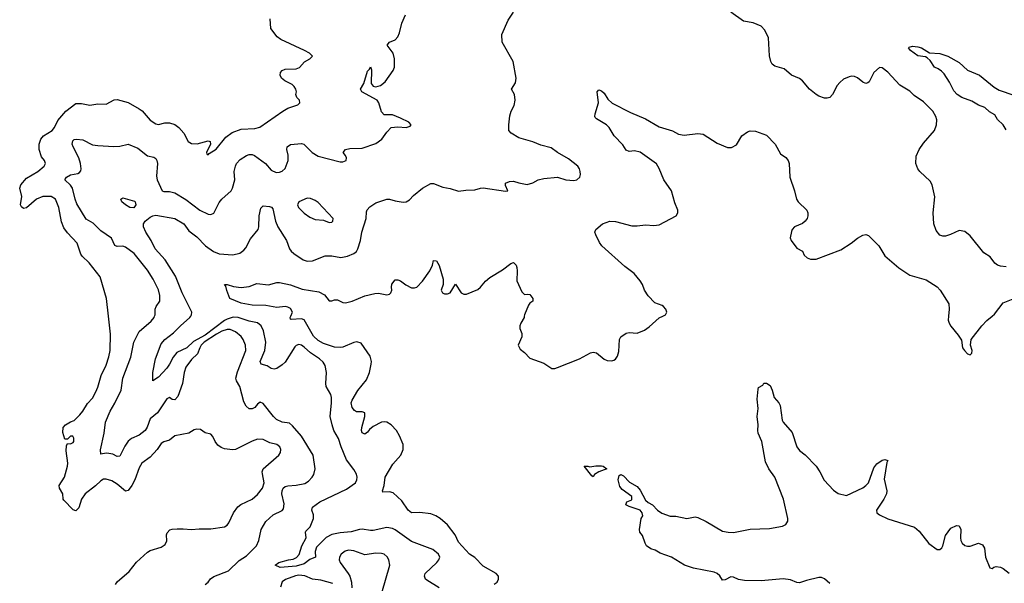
# Model space of a CAD drawing. Header units: inches. Extents: x 1384664 to 1536621, y 460766 to 646467.
# Tile 443 of 488: x 1451741 to 1458898, y 608059 to 612154. Entities that reach past the tile are written whole.
import ezdxf

# ---------------------------------------------------------------- set-up
doc = ezdxf.new("R2010")
doc.units = ezdxf.units.IN
doc.header["$MEASUREMENT"] = 0
doc.layers.add('B4650', color=7, linetype='Continuous')
doc.layers.add('B4651', color=7, linetype='Continuous')

msp = doc.modelspace()

# ---------------------------------------------------------------- linework, layer by layer
at = {"layer": 'B4650', "color": 5}
for points, elevation in [([(1452438.7, 608050), (1452449.6, 608070), (1452535.9, 608144.1), (1452590, 608211.6), (1452670, 608284.9), (1452690, 608296.4), (1452770, 608322), (1452798, 608342), (1452811.7, 608368.3), (1452809.5, 608410), (1452813.8, 608426.2), (1452833.3, 608446.7), (1452850, 608452.4), (1452885.4, 608454.6), (1452930, 608455.3), (1452990, 608448.9), (1453044.9, 608455.1), (1453130, 608454.9), (1453229.7, 608470.3), (1453250, 608482.4), (1453262.5, 608497.5), (1453294.2, 608570), (1453326.5, 608613.5), (1453348.9, 608631.1), (1453430, 608669.1), (1453470, 608703.9), (1453506.3, 608750), (1453517.9, 608790), (1453505.2, 608854.8), (1453504.2, 608870), (1453510.5, 608889.5), (1453624.5, 608990), (1453635.8, 609010), (1453639.7, 609030), (1453632.3, 609050), (1453610, 609066.3), (1453559.7, 609079.7), (1453510, 609102.9), (1453470, 609106.3), (1453430, 609091.2), (1453310, 609031.1), (1453288.6, 609028.6), (1453230, 609036.9), (1453205.1, 609045.1), (1453182.3, 609062.3), (1453160.9, 609090), (1453146, 609126), (1453130, 609142), (1453090, 609153.2), (1453056.6, 609176.6), (1453030, 609179.6), (1453010, 609173.3), (1452970, 609149.7), (1452870, 609129.7), (1452830, 609098.3), (1452790, 609086.6), (1452770, 609075.1), (1452739.5, 609030), (1452690, 608975.1), (1452630, 608932), (1452610, 608897.2), (1452579, 608810), (1452557.5, 608770), (1452530, 608732.3), (1452510, 608728.4), (1452450, 608779.3), (1452410, 608802.4), (1452370, 608816.5), (1452350, 608814.5), (1452330, 608803.2), (1452292.8, 608767.2), (1452217.4, 608710), (1452190.9, 608670), (1452170, 608607.8), (1452150, 608585.4), (1452130, 608593.3), (1452062.4, 608662.4), (1452057.8, 608670), (1452055.2, 608710), (1452029.8, 608750), (1452027.8, 608770), (1452065.8, 608830), (1452089.8, 608910), (1452092.1, 608932.1), (1452078, 609022), (1452081.2, 609058.8), (1452090, 609074), (1452110, 609072), (1452130, 609082), (1452135.3, 609090), (1452134.6, 609114.6), (1452127.3, 609127.3), (1452110, 609128), (1452090, 609106), (1452070, 609106), (1452055.6, 609155.6), (1452057.4, 609190), (1452073.3, 609210), (1452110, 609232.3), (1452137.4, 609242.6), (1452177.7, 609282.3), (1452200.3, 609310), (1452234.2, 609365.8), (1452270, 609404.2), (1452295.1, 609450), (1452310, 609484.9), (1452333.5, 609570), (1452370, 609643.1), (1452390, 609703.8), (1452398.6, 609750), (1452400.5, 609870), (1452386.1, 610000)], 780), ([(1453090, 608050.5), (1453110, 608068), (1453127.8, 608092.2), (1453151.4, 608108.6), (1453259.7, 608150), (1453336.5, 608223.5), (1453390, 608258.3), (1453462, 608330), (1453479.5, 608370), (1453496.9, 608450), (1453530, 608508.5), (1453583.5, 608556.5), (1453650, 608588.7), (1453659.1, 608600.9), (1453663.9, 608636.1), (1453647.4, 608710), (1453648.1, 608730), (1453655.4, 608750), (1453670, 608762.8), (1453690, 608768.1), (1453751.4, 608771.4), (1453814.8, 608785.2), (1453839.8, 608800.2), (1453867.6, 608830), (1453879.7, 608850), (1453888.2, 608890), (1453874, 608990), (1453789, 609129), (1453724.2, 609204.2), (1453701.4, 609221.4), (1453650, 609230.8), (1453608.2, 609250), (1453586, 609270), (1453510, 609365.1), (1453490, 609374), (1453470, 609360.7), (1453450, 609335.8), (1453430, 609325.8), (1453410, 609327.7), (1453386.7, 609346.6), (1453370, 609378.7), (1453340.2, 609490), (1453317, 609530), (1453312.1, 609550), (1453323.5, 609596.5), (1453384.4, 609750), (1453381.8, 609790), (1453366.4, 609830), (1453350, 609853.3), (1453310, 609886.4), (1453270, 609903.8), (1453250, 609903.2), (1453210.5, 609890.5), (1453171.8, 609870), (1453082.5, 609810), (1453061.5, 609790), (1453049.8, 609770), (1453034.6, 609725.4), (1452990, 609686.1), (1452949.6, 609630), (1452937, 609590), (1452925.2, 609510), (1452890, 609415.1), (1452870, 609392.3), (1452850, 609394), (1452830, 609408.7), (1452810, 609399.3), (1452743.1, 609296.9), (1452690, 609253.7), (1452667.5, 609192.5), (1452653.7, 609170), (1452610, 609135.8), (1452554, 609110), (1452530, 609092.1), (1452505, 609055), (1452470, 608983.6), (1452450, 608979.6), (1452417.1, 608997.1), (1452390, 609002.9), (1452370, 609004.5), (1452330, 608998), (1452329.7, 609029.7), (1452354.4, 609150), (1452364.5, 609230), (1452399.3, 609310), (1452432.9, 609367.1), (1452478.2, 609461.8), (1452490.6, 609550), (1452550, 609702), (1452572.1, 609810), (1452610, 609888), (1452696.4, 609963.6), (1452717.7, 609990), (1452721.6, 610000)], 760), ([(1454790, 608025.1), (1454700.8, 608080.8), (1454689.6, 608090), (1454682.4, 608110), (1454688.3, 608130), (1454772.7, 608210), (1454787.7, 608230), (1454793.8, 608250), (1454786.4, 608270), (1454744, 608304), (1454590, 608362.5), (1454470, 608447.9), (1454450, 608458.2), (1454410, 608464.1), (1454310, 608442.2), (1454290, 608441.4), (1454230, 608452.1), (1454210, 608449.9), (1454150, 608431.9), (1454070, 608426.5), (1454010, 608414.2), (1453968.7, 608391.3), (1453899.7, 608320.3), (1453887.8, 608290), (1453891.2, 608248.8), (1453850, 608231), (1453810, 608200.9), (1453750, 608184.6), (1453634, 608174), (1453597.2, 608190), (1453624, 608210), (1453694, 608230), (1453730, 608234.4), (1453752.6, 608247.4), (1453771.7, 608268.3), (1453792.6, 608330), (1453823.2, 608390), (1453818.5, 608430), (1453821.6, 608438.4), (1453851.6, 608470), (1453876.5, 608530), (1453876, 608556), (1453863.8, 608590), (1453868.3, 608611.7), (1453924, 608650), (1454116.8, 608743.2), (1454180.9, 608790), (1454192.8, 608810), (1454195.1, 608830), (1454190, 608852.7), (1454170, 608887), (1454116.2, 608956.2), (1454077.3, 609050), (1454058.5, 609110), (1454024.2, 609170), (1454012.3, 609210), (1453999.1, 609270), (1454008.8, 609370), (1454007.8, 609410), (1454002.4, 609430), (1453969.7, 609490), (1453966.4, 609510), (1453971.7, 609590), (1453961.5, 609641.5), (1453946, 609666), (1453919.3, 609690), (1453854.6, 609734.6), (1453810, 609775), (1453790, 609788.8), (1453770, 609794), (1453750, 609786.6), (1453742.1, 609777.9), (1453670, 609666.6), (1453650, 609647.4), (1453610, 609620.5), (1453590, 609614.7), (1453570, 609620.5), (1453539.5, 609639.5), (1453497.2, 609650), (1453488.8, 609670), (1453522.2, 609750), (1453529.9, 609809.9), (1453512.8, 609892.8), (1453497.3, 609930), (1453470, 609951.8), (1453410, 609963.2), (1453330, 609989.9), (1453292.4, 609992.4), (1453250, 609978.7), (1453230, 609967.5), (1453090, 609862.1), (1453003.7, 609816.3), (1452956.9, 609770), (1452884.4, 609735.6), (1452857.2, 609702.8), (1452830.1, 609650), (1452810, 609623.1), (1452750, 609556.3), (1452709.6, 609529.6), (1452709.6, 609590), (1452728.3, 609690), (1452770, 609799.1), (1452797.4, 609830), (1452860, 609880), (1452910, 609930.9), (1452977.7, 609990), (1452984.4, 610000)], 740), ([(1455190, 608052), (1455211.9, 608068.1), (1455221.6, 608090), (1455220.7, 608110), (1455205.2, 608130), (1455110, 608183.6), (1455050, 608246.3), (1455009.5, 608270), (1454930, 608358), (1454906.3, 608410), (1454850, 608482.7), (1454797, 608530), (1454766, 608550), (1454730, 608562.6), (1454650, 608574), (1454590, 608571.3), (1454564.7, 608590), (1454518.7, 608658.7), (1454456.2, 608716.2), (1454430, 608724), (1454381.2, 608721.2), (1454378, 608730), (1454389.9, 608770), (1454397.1, 608830), (1454454.5, 608925.5), (1454511.8, 608990), (1454527.8, 609030), (1454527.6, 609067.6), (1454502.3, 609130), (1454478.9, 609170), (1454440.5, 609210), (1454409.8, 609229.8), (1454390, 609233.3), (1454370, 609230.8), (1454310, 609198.5), (1454284, 609176), (1454270, 609156.5), (1454250, 609142.6), (1454230, 609151.5), (1454225.7, 609170), (1454227.5, 609190), (1454249.1, 609270), (1454250, 609298.4), (1454230, 609305.8), (1454190, 609304.7), (1454174.8, 609314.8), (1454157.5, 609337.5), (1454151.5, 609370), (1454158, 609390), (1454199.5, 609460.5), (1454262.4, 609537.6), (1454283.9, 609590), (1454297, 609650), (1454298.3, 609670), (1454288.8, 609710), (1454222.7, 609802.7), (1454192.7, 609812.7), (1454170, 609808.6), (1454090, 609774.8), (1454070, 609772), (1454030, 609775.8), (1453950, 609801.7), (1453910, 609823.9), (1453875.6, 609855.6), (1453810, 609972.6), (1453790, 609981.4), (1453715.5, 609975.5), (1453710, 609979), (1453706.9, 609990), (1453710.9, 610000)], 720), ([(1455408.8, 610000), (1455406.8, 609990), (1455382.8, 609950), (1455376, 609930), (1455376, 609910), (1455390, 609874), (1455390.5, 609849.5), (1455364.7, 609790), (1455379.8, 609759.8), (1455410, 609736), (1455450, 609694.8), (1455550, 609659.5), (1455610, 609620.4), (1455630, 609619.5), (1455650, 609626.4), (1455810, 609690.6), (1455890, 609733.4), (1455910, 609737.3), (1455932.5, 609732.5), (1455988.3, 609688.3), (1456010, 609677.3), (1456045.6, 609674.4), (1456060.2, 609679.8), (1456071.9, 609688.1), (1456086, 609710), (1456096.6, 609743.4), (1456102, 609830), (1456110, 609851), (1456150, 609876.3), (1456170, 609880.7), (1456230, 609877.3), (1456282, 609898), (1456317.2, 609922.8), (1456390, 609986.8), (1456415, 610000)], 720), ([(1458492.6, 610000), (1458490.4, 609970), (1458497.1, 609950), (1458510, 609927.3), (1458562.8, 609862.8), (1458585.5, 609825.5), (1458594.8, 609770), (1458607.3, 609750), (1458630, 609727.3), (1458650, 609718), (1458662, 609730), (1458664, 609750), (1458652.7, 609790), (1458656, 609830), (1458734, 609930), (1458770, 609967.7), (1458809.1, 610000)], 720), ([(1457630, 608057.8), (1457590, 608092.3), (1457570, 608101.8), (1457550, 608101.8), (1457459.8, 608080.2), (1457410, 608063.5), (1457390, 608065.8), (1457344.5, 608084.5), (1457290, 608090.5), (1457130, 608077.8), (1457010, 608078.4), (1456966.8, 608086.8), (1456930, 608103.1), (1456910, 608105.4), (1456870, 608085.1), (1456850, 608082.7), (1456830, 608112), (1456810, 608129.6), (1456790, 608139.6), (1456639, 608170), (1456573.2, 608190), (1456479, 608250), (1456397.2, 608277.2), (1456360.5, 608300.5), (1456329.2, 608310), (1456298, 608330), (1456286.6, 608350), (1456266.8, 608406.8), (1456249.3, 608430), (1456245.2, 608450), (1456259, 608530), (1456269.2, 608550), (1456264.5, 608570), (1456251.3, 608591.3), (1456170, 608617.2), (1456148, 608630), (1456154, 608650), (1456190, 608664.9), (1456190.8, 608690), (1456119.5, 608739.5), (1456102.5, 608762.5), (1456092.2, 608810), (1456097.3, 608842.8), (1456109.8, 608850.2), (1456130, 608839.8), (1456172.9, 608792.9), (1456230, 608762.8), (1456250, 608735.9), (1456290, 608662), (1456310, 608645.4), (1456340.2, 608630), (1456376.1, 608590), (1456408.3, 608568.3), (1456470, 608546.5), (1456510, 608546.4), (1456590, 608530.3), (1456650, 608542.3), (1456670, 608536.5), (1456730, 608508.2), (1456850, 608437.6), (1456890, 608429.3), (1456930, 608428.5), (1457050, 608453.2), (1457190, 608457.3), (1457286.2, 608473.8), (1457310, 608486.4), (1457323.5, 608510), (1457323.5, 608530), (1457294, 608670), (1457230.9, 608830), (1457186, 608890), (1457162.4, 608942.4), (1457134.4, 609090), (1457109.8, 609150), (1457106.2, 609170), (1457107.6, 609210), (1457100.4, 609270), (1457107.6, 609330), (1457102.3, 609397.7), (1457107.6, 609470), (1457110, 609482), (1457142, 609498), (1457150, 609514), (1457170, 609514), (1457195.3, 609495.3), (1457210, 609462), (1457223.8, 609410), (1457258, 609370), (1457268.2, 609350), (1457283.9, 609243.9), (1457290.6, 609230), (1457355.8, 609155.8), (1457390.2, 609050), (1457410, 609023.1), (1457451.3, 608991.3), (1457530, 608910.3), (1457556.9, 608870), (1457588, 608808), (1457655.9, 608735.9), (1457690, 608711.5), (1457750, 608696), (1457870, 608753.6), (1457891.6, 608768.4), (1457910.7, 608789.3), (1457950, 608897.1), (1457970, 608927.7), (1458010, 608954.8), (1458030, 608958), (1458050, 608952), (1458043.5, 608936.5), (1458025.5, 608814.5), (1458042.8, 608730), (1458040.2, 608710), (1458022.9, 608670), (1457968.1, 608590), (1457972.2, 608570), (1457990, 608556), (1458050, 608527.4), (1458246.1, 608466.1), (1458278.4, 608438.4), (1458350, 608347.4), (1458410, 608304.9), (1458430, 608305.3), (1458442.5, 608317.5), (1458449.8, 608330.2), (1458470, 608407.3), (1458510, 608459.3), (1458550, 608478), (1458570, 608476), (1458580.5, 608450), (1458578.4, 608390), (1458581.3, 608370), (1458590.3, 608350.3), (1458610, 608333), (1458630, 608327.7), (1458650, 608328.2), (1458710, 608350.6), (1458739, 608339), (1458753.7, 608313.7), (1458761.3, 608250), (1458791.6, 608171.6), (1458810, 608166), (1458822.7, 608177.3), (1458838, 608182), (1458870, 608177.1), (1458890, 608167.3), (1458932, 608132)], 680), ([(1454373.5, 607990), (1454432.7, 608190), (1454424.6, 608230), (1454412.3, 608252.3), (1454390.5, 608270.5), (1454370, 608276.2), (1454330, 608277.7), (1454250, 608264.8), (1454170, 608295.1), (1454130, 608298.8), (1454107, 608293), (1454078.7, 608270), (1454065.7, 608250), (1454063.6, 608230), (1454071.4, 608210), (1454129.3, 608130), (1454140.2, 608110), (1454152.3, 608067.7), (1454154.4, 608025.6)], 760), ([(1454017.1, 608057.1), (1453930, 608082.8), (1453870, 608089.9), (1453812.7, 608112.7), (1453770, 608117.4), (1453746.5, 608113.5), (1453674, 608086), (1453649, 608070), (1453636, 608030)], 760)]:
    msp.add_lwpolyline(points, dxfattribs=dict(at, elevation=elevation))
at = {"layer": 'B4650', "color": 5, "elevation": 680}
msp.add_lwpolyline([(1455910, 608833.2), (1455899, 608839), (1455844.5, 608910), (1455869.8, 608910.2), (1455884.9, 608904.9), (1455930, 608912.5), (1455970, 608912.6), (1455983, 608910), (1456007.7, 608890), (1455950, 608869.8), (1455919.3, 608850)], close=True, dxfattribs=at)
at = {"layer": 'B4651', "color": 5}
for points, elevation in [([(1452386.1, 610000), (1452371.8, 610128.2), (1452325.2, 610285.2), (1452246.4, 610386.4), (1452196.2, 610436.2), (1452186.9, 610450), (1452159.8, 610530), (1452090, 610606.3), (1452062.7, 610642.7), (1452045.9, 610685.9), (1452026.8, 610790), (1452001.1, 610850), (1451970.5, 610870.5), (1451910, 610869.3), (1451862.6, 610850), (1451790, 610787.9), (1451770, 610782.8), (1451755.2, 610795.2), (1451747, 610810), (1451757.1, 610870), (1451741.3, 610930), (1451750, 610954), (1451790, 611003.2), (1451873.3, 611050), (1451919.6, 611090), (1451929.5, 611110), (1451922, 611130), (1451898.9, 611158.9), (1451883, 611210), (1451883, 611250), (1451894.4, 611285.6), (1451914.3, 611310), (1451978.5, 611350), (1451994.6, 611370), (1452019.1, 611420.9), (1452076.2, 611490), (1452150, 611545), (1452190, 611545.9), (1452250, 611532), (1452310, 611542), (1452370, 611541.3), (1452427.3, 611572.7), (1452450, 611573.4), (1452530, 611553.4), (1452610, 611505.8), (1452630.8, 611490.8), (1452690, 611423.1), (1452730, 611397), (1452750, 611393.4), (1452796.3, 611403.7), (1452830, 611405.5), (1452870, 611391.6), (1452897, 611370), (1452934, 611330), (1452966.7, 611270), (1452990, 611254.9), (1453031.4, 611251.4), (1453110, 611272.8), (1453124.7, 611270), (1453127, 611250), (1453099.5, 611190), (1453100.7, 611180.7), (1453110, 611173.4), (1453117.3, 611182.7), (1453170, 611213.7), (1453240, 611300), (1453284.5, 611335.5), (1453350, 611358.2), (1453450, 611364), (1453485.7, 611374.3), (1453653.2, 611490), (1453690, 611510.3), (1453763.9, 611536.1), (1453778, 611550), (1453775.1, 611570), (1453756, 611590), (1453749.5, 611609.5), (1453752.7, 611630), (1453749.4, 611650), (1453737, 611670), (1453722.5, 611682.5), (1453669.5, 611710), (1453643, 611730), (1453634.3, 611750), (1453638, 611770), (1453650, 611786), (1453670, 611794.9), (1453750, 611797.4), (1453773.9, 611806.1), (1453811.7, 611848.3), (1453849.6, 611870.4), (1453869.3, 611890), (1453847.3, 611910), (1453811.6, 611930), (1453639.5, 612010), (1453612.7, 612030), (1453567.3, 612090), (1453560.8, 612160.8)], 780), ([(1452721.6, 610000), (1452725.4, 610010), (1452727.1, 610050), (1452732.8, 610070), (1452759.7, 610110), (1452759.8, 610150), (1452750, 610192), (1452711.7, 610270), (1452670, 610333.7), (1452574.3, 610454.3), (1452510, 610500.8), (1452490, 610507.7), (1452450, 610506.6), (1452434, 610514), (1452407.7, 610567.7), (1452330, 610619.8), (1452275.6, 610675.6), (1452225.2, 610705.2), (1452156.7, 610816.7), (1452144.1, 610850), (1452124.4, 610930), (1452110, 610952.8), (1452069.6, 610990), (1452081.3, 611010), (1452110, 611027.1), (1452163, 611037), (1452176.3, 611043.7), (1452185.1, 611054.9), (1452188.6, 611070), (1452184, 611110), (1452171.9, 611150), (1452129.8, 611230), (1452123.8, 611250), (1452127, 611273), (1452137.4, 611282.6), (1452153.9, 611286.1), (1452201.3, 611281.3), (1452270, 611246), (1452310, 611239), (1452426.6, 611233.4), (1452470, 611236), (1452530, 611248.9), (1452599.6, 611219.6), (1452670, 611165.2), (1452715.3, 611155.3), (1452730, 611146.4), (1452739.1, 611130), (1452742.3, 611110), (1452736.7, 611016.7), (1452739.7, 610990), (1452777.3, 610910), (1452790, 610904.9), (1452830, 610906.2), (1452870, 610895.2), (1452948.4, 610848.4), (1453050, 610769.1), (1453110, 610742), (1453130, 610738.4), (1453151.2, 610748.8), (1453190, 610825.5), (1453209.7, 610850), (1453277.6, 610910), (1453288, 610930), (1453304.2, 610990), (1453299.8, 611050), (1453308.9, 611091.1), (1453318.3, 611110), (1453342.8, 611137.2), (1453390, 611167.1), (1453410, 611174.9), (1453430, 611174.9), (1453446.9, 611166.9), (1453526.7, 611110), (1453570, 611060.4), (1453604.8, 611044.8), (1453630, 611045.7), (1453650, 611053.7), (1453670, 611072.7), (1453692.9, 611130), (1453693.3, 611170), (1453682, 611210), (1453685.7, 611230), (1453710, 611248.2), (1453790, 611254.6), (1453806, 611250), (1453867.7, 611190), (1453910, 611163.1), (1454070, 611121), (1454090, 611121), (1454115.3, 611130), (1454117.2, 611150), (1454110, 611168), (1454093.2, 611190), (1454109.2, 611210), (1454141.7, 611218.3), (1454230, 611220.5), (1454330, 611254.9), (1454374.1, 611285.9), (1454410, 611336), (1454442, 611370), (1454490, 611376.5), (1454550, 611372), (1454578.3, 611381.7), (1454586.6, 611390), (1454569.5, 611410), (1454510, 611439.7), (1454450, 611462), (1454390, 611464), (1454370, 611485.2), (1454352.4, 611550), (1454338.9, 611570), (1454229, 611629), (1454218.4, 611650), (1454242.6, 611690), (1454270, 611781), (1454284.1, 611795.9), (1454290, 611812), (1454297.3, 611790), (1454294.9, 611690), (1454310, 611670.6), (1454330, 611667.2), (1454363.6, 611676.4), (1454398, 611702), (1454455.9, 611784.1), (1454466, 611810), (1454464.5, 611870), (1454456.2, 611910), (1454413.2, 611970), (1454429, 611990), (1454471, 612009), (1454489.7, 612030.3), (1454501.7, 612058.3), (1454518.3, 612130), (1454545.3, 612190)], 760), ([(1452984.4, 610000), (1452991.1, 610010), (1452992.8, 610030), (1452923.1, 610170), (1452874.2, 610290), (1452798.3, 610410), (1452726.8, 610490), (1452698, 610550), (1452657.2, 610610), (1452641.5, 610650), (1452641.5, 610670), (1452654.4, 610690), (1452690, 610718.6), (1452710, 610730.1), (1452730, 610733.7), (1452870, 610708.9), (1452934, 610670), (1452970, 610620.3), (1453030, 610576.5), (1453091.4, 610511.4), (1453150, 610470.8), (1453190, 610452.5), (1453290, 610446), (1453341.1, 610458.9), (1453370, 610479.3), (1453384.1, 610495.9), (1453418.4, 610561.6), (1453474, 610630), (1453479.8, 610650), (1453480.9, 610730), (1453494.6, 610785.4), (1453510, 610801.3), (1453556.9, 610796.9), (1453572.1, 610792.1), (1453581.1, 610781.1), (1453600.9, 610690), (1453617.3, 610650), (1453680.3, 610550), (1453702, 610490), (1453713.5, 610473.5), (1453734.4, 610454.4), (1453802.8, 610410), (1453830, 610400.3), (1453870, 610401.3), (1453960.7, 610439.3), (1454010, 610438), (1454074.5, 610425.5), (1454123.6, 610436.4), (1454170, 610456.3), (1454190, 610470.8), (1454199.6, 610490), (1454217.6, 610550), (1454228.9, 610610), (1454259.8, 610710), (1454262, 610758), (1454267.4, 610772.6), (1454286.1, 610793.9), (1454330, 610824.4), (1454410, 610850.4), (1454430, 610850.4), (1454470, 610837.3), (1454528.6, 610828.6), (1454550, 610830.4), (1454573.9, 610846.1), (1454603, 610877), (1454670, 610930.4), (1454730, 610964.7), (1454750, 610964.7), (1454816.7, 610936.7), (1454870, 610927.7), (1454930, 610907.7), (1454983.8, 610916.2), (1455050, 610917.6), (1455090, 610930.2), (1455110, 610931.8), (1455272.3, 610907.7), (1455288, 610910), (1455272.3, 610950), (1455273.2, 610966.8), (1455302, 610978), (1455330, 610980.7), (1455370, 610968), (1455430, 610957.3), (1455471.7, 610968.3), (1455509.4, 610990.6), (1455550, 610999.1), (1455650, 611010.6), (1455710, 610990.6), (1455770, 610986.4), (1455790, 610990.8), (1455812.7, 611010), (1455818, 611030), (1455815.1, 611050), (1455809.4, 611070), (1455797, 611090), (1455730, 611142.9), (1455650, 611189.3), (1455604.1, 611224.1), (1455530, 611242), (1455470, 611266.6), (1455370, 611296), (1455314, 611330), (1455297.2, 611350), (1455296, 611390), (1455303.9, 611456.1), (1455314.5, 611490), (1455335.1, 611530), (1455342.7, 611570), (1455337.2, 611610), (1455316, 611650), (1455344.8, 611695.2), (1455348.6, 611730), (1455327, 611850), (1455247.8, 611990), (1455245.6, 612045.6), (1455292.1, 612150), (1455330, 612209.2)], 740), ([(1458910, 610359.3), (1458870, 610363.7), (1458848.7, 610370), (1458830, 610384), (1458794, 610430), (1458750, 610459.3), (1458650, 610584.2), (1458610, 610615.8), (1458570, 610622.6), (1458507.6, 610592.4), (1458470, 610581), (1458450, 610581), (1458430, 610589.7), (1458401.6, 610621.6), (1458385.3, 610670), (1458381.1, 610750), (1458393.6, 610866.4), (1458374.5, 610954.5), (1458359.8, 610979.8), (1458282.6, 611050), (1458268.5, 611070), (1458255.8, 611110), (1458257.7, 611162.3), (1458278, 611210), (1458310, 611256.4), (1458389.7, 611350), (1458405.4, 611390), (1458406.7, 611426.7), (1458399.7, 611450), (1458378, 611490), (1458359.8, 611510), (1458310, 611556.4), (1458243.4, 611603.4), (1458210, 611635.8), (1458139.3, 611679.3), (1458050, 611772.8), (1458010, 611805.1), (1457990, 611807.3), (1457950, 611771.3), (1457916.2, 611703.8), (1457905.5, 611694.5), (1457890, 611691), (1457870, 611700.4), (1457830, 611731.7), (1457810, 611740.8), (1457790, 611743.1), (1457770, 611739.2), (1457730, 611721.7), (1457701.1, 611698.9), (1457683.7, 611676.3), (1457650, 611611.5), (1457630, 611589.7), (1457610, 611584.2), (1457590, 611584.8), (1457550, 611598.2), (1457530, 611610.8), (1457481, 611650), (1457430, 611709.7), (1457410, 611726.6), (1457351.9, 611751.9), (1457297.6, 611797.6), (1457230, 611816.4), (1457211.6, 611831.6), (1457201.8, 611850), (1457190.7, 611890.7), (1457182.6, 612022.6), (1457157.8, 612077.8), (1457130, 612106.3), (1457072.2, 612132.2), (1457002.9, 612142.9), (1456909.7, 612210)], 720), ([(1458910, 611354), (1458889.3, 611390), (1458848.8, 611430), (1458830, 611462.4), (1458790, 611483.9), (1458757.3, 611517.3), (1458710, 611533.4), (1458662.4, 611562.4), (1458590, 611588.6), (1458555.3, 611610), (1458530, 611637.2), (1458499.4, 611699.4), (1458459.8, 611759.8), (1458440.9, 611780.9), (1458417.8, 611797.8), (1458389.7, 611810), (1458358, 611858), (1458337.5, 611877.5), (1458323.7, 611883.7), (1458270, 611892.7), (1458215.3, 611930), (1458202, 611950), (1458205.6, 611954.4), (1458230, 611962.8), (1458270, 611958), (1458296, 611950), (1458354.4, 611914.4), (1458430, 611908), (1458486, 611890), (1458570, 611843.1), (1458630, 611788.5), (1458716.3, 611750), (1458824.3, 611664.3), (1458861.4, 611641.4), (1458966.5, 611606.5)], 680), ([(1456415, 610000), (1456434, 610010), (1456443.7, 610030), (1456438, 610050), (1456421.2, 610070), (1456410, 610078), (1456357, 610097), (1456308.8, 610148.8), (1456282.4, 610190), (1456267, 610230), (1456250, 610257.2), (1456207, 610310), (1456140.6, 610360.6), (1455972, 610510), (1455954.5, 610534.5), (1455929.2, 610590.8), (1455922.7, 610610), (1455929.2, 610630), (1455977.2, 610670), (1456030, 610690.4), (1456071.5, 610688.5), (1456190, 610657.1), (1456230, 610656), (1456290, 610662.8), (1456350, 610659.5), (1456390, 610664.2), (1456511.5, 610728.5), (1456525.2, 610750), (1456526, 610770), (1456503.5, 610823.5), (1456479.7, 610910), (1456424, 610990), (1456390, 611071.8), (1456370, 611107.8), (1456250, 611191), (1456210, 611200.4), (1456170, 611197.4), (1456150, 611205.6), (1456124.5, 611244.5), (1456061.6, 611310), (1456026, 611370), (1456006.6, 611390), (1455933.7, 611433.7), (1455924.4, 611444.4), (1455921.1, 611450), (1455924.5, 611470), (1455949, 611550), (1455939.5, 611630), (1455950, 611644), (1455970, 611638.4), (1455990, 611620.3), (1456015.9, 611575.9), (1456047.9, 611547.9), (1456181, 611481), (1456290, 611432.9), (1456390, 611375.6), (1456486.3, 611346.3), (1456530, 611323), (1456570, 611314.8), (1456670, 611327.3), (1456710, 611322), (1456810, 611257.3), (1456885.2, 611225.2), (1456915.5, 611224.5), (1456950, 611244.7), (1456990, 611311), (1457030, 611338.8), (1457050, 611346.8), (1457090, 611344), (1457170, 611314.8), (1457233, 611250), (1457270, 611178.8), (1457310, 611154), (1457327.7, 611130), (1457334.9, 611110), (1457339.6, 611010), (1457372.6, 610910), (1457387.2, 610850), (1457399.5, 610830), (1457462.6, 610770), (1457470.3, 610750), (1457470.2, 610730), (1457464, 610710), (1457450.9, 610689.1), (1457430, 610674), (1457373.4, 610650), (1457355.5, 610630), (1457350, 610615.3), (1457342, 610570), (1457347.7, 610550), (1457390, 610494), (1457430, 610473.4), (1457444.2, 610444.2), (1457464.4, 610424.4), (1457490, 610414), (1457530, 610413.7), (1457710, 610482.4), (1457783.6, 610530), (1457830, 610567), (1457870, 610587.7), (1457890, 610593), (1457910, 610587.3), (1457985.5, 610510), (1458030, 610438), (1458131, 610350), (1458210, 610297.3), (1458330, 610264.9), (1458410, 610213), (1458430.7, 610190), (1458493.4, 610090), (1458496.3, 610050), (1458492.6, 610000)], 720), ([(1453710.9, 610000), (1453723.1, 610030), (1453710, 610055.1), (1453690, 610065.8), (1453670, 610069.8), (1453610, 610062.2), (1453530, 610078.1), (1453430, 610079.8), (1453350, 610093.3), (1453269.4, 610129.4), (1453245.8, 610185.8), (1453238.6, 610218.6), (1453229, 610230), (1453249.5, 610230.5), (1453295.5, 610215.5), (1453351.5, 610208.5), (1453410, 610216.5), (1453463.8, 610236.2), (1453550, 610227.7), (1453610, 610244.9), (1453630, 610244.9), (1453710, 610228.4), (1453795.1, 610195.1), (1453916.1, 610176.1), (1453956.1, 610156.1), (1453990, 610111.3), (1454010, 610112.3), (1454030, 610119.7), (1454050, 610118.9), (1454090, 610098.6), (1454110, 610096.5), (1454157, 610110), (1454250, 610146.8), (1454323.7, 610163.7), (1454350, 610167.3), (1454410, 610155.8), (1454430, 610159.3), (1454439.6, 610170), (1454446, 610190), (1454443.5, 610210), (1454447.3, 610232.7), (1454470, 610264.9), (1454490, 610264.9), (1454510, 610256.3), (1454546.7, 610226.7), (1454590, 610205.8), (1454610, 610204.9), (1454628.5, 610211.5), (1454670, 610253.4), (1454723.5, 610330), (1454742.6, 610370), (1454750, 610404.7), (1454770, 610401), (1454790, 610367.7), (1454819, 610270), (1454818.9, 610230), (1454805.5, 610190), (1454813.4, 610170), (1454830, 610161.1), (1454850, 610162.4), (1454869, 610170), (1454910, 610232), (1454950, 610170.7), (1454970, 610160.5), (1454990, 610160.5), (1455070, 610194), (1455090, 610210.4), (1455125.9, 610254.1), (1455159.4, 610280.6), (1455250, 610335.6), (1455310, 610383.7), (1455330, 610390.4), (1455350, 610370.7), (1455354.7, 610354.7), (1455358.2, 610330), (1455355.6, 610255.6), (1455390, 610178), (1455410, 610158), (1455430, 610161), (1455450, 610158), (1455471.1, 610128.9), (1455472, 610110), (1455450, 610095.3), (1455439.8, 610080.2), (1455410.8, 610010), (1455408.8, 610000)], 720), ([(1458809.1, 610000), (1458826, 610014), (1458890, 610097.3), (1458950, 610122), (1459006, 610130), (1459010, 610134), (1459015.3, 610150), (1458978, 610178), (1458962, 610210), (1458970, 610234), (1458988.9, 610251.1), (1459011.1, 610251.1), (1459068.4, 610231.6), (1459130, 610207.3), (1459150, 610194), (1459173, 610173), (1459190.4, 610130), (1459166, 610090), (1459233.1, 610033.1), (1459260.1, 610000)], 720)]:
    msp.add_lwpolyline(points, dxfattribs=dict(at, elevation=elevation))
for points, elevation in [([(1452570, 610786.2), (1452541.2, 610790), (1452509.2, 610810), (1452482.7, 610830), (1452475.3, 610850), (1452490, 610858.8), (1452574.6, 610834.6), (1452581, 610830), (1452584.9, 610810)], 740), ([(1453830, 610857.4), (1453769.4, 610830), (1453759.4, 610810), (1453767.8, 610790), (1453809.3, 610749.3), (1453850, 610719.5), (1453890, 610702.5), (1453950, 610697.1), (1453990, 610680.4), (1454010, 610683), (1454018, 610690), (1454019.6, 610710), (1453910, 610825.1), (1453890, 610840.8), (1453855.9, 610855.9)], 760)]:
    msp.add_lwpolyline(points, close=True, dxfattribs=dict(at, elevation=elevation))

doc.saveas('drawing.dxf')
